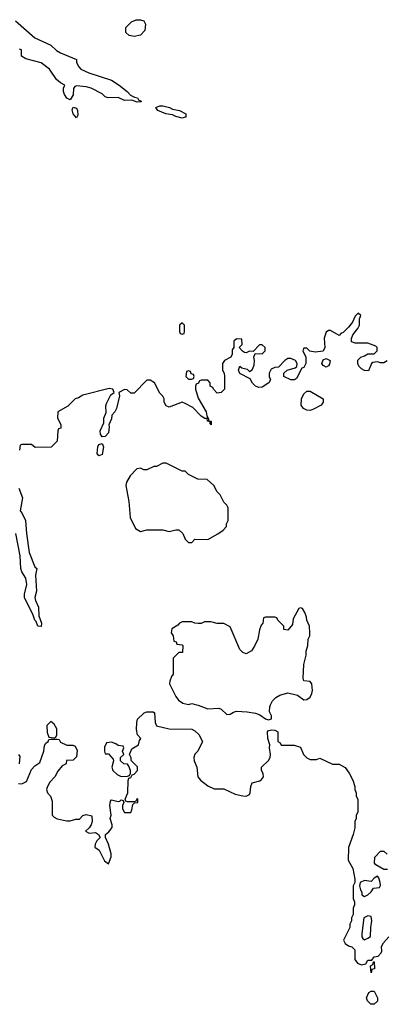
# Model space of a CAD drawing. Header units: inches. Extents: x 2380053 to 2584298, y 380219 to 546618.
# Tile 476 of 656: x 2476476 to 2478765, y 478129 to 484278. Entities that reach past the tile are written whole.
import ezdxf

# ---------------------------------------------------------------- set-up
doc = ezdxf.new("R2010")
doc.units = ezdxf.units.IN
doc.header["$MEASUREMENT"] = 0
doc.layers.add('C4477', color=7, linetype='Continuous')
doc.layers.add('C4478', color=7, linetype='Continuous')

msp = doc.modelspace()

# ---------------------------------------------------------------- linework, layer by layer
at = {"layer": 'C4477', "color": 2, "elevation": 46}
for points in [[(2477580.9, 480000), (2477590, 479998), (2477650, 479974.8), (2477718.5, 479978.5), (2477733, 479973), (2477770, 479938.8), (2477790, 479940.7), (2477810, 479954), (2477830, 479959.1), (2477896.3, 479956.3), (2477947.7, 479947.7), (2477976, 479936), (2478010, 479911.3), (2478030, 479906), (2478048.4, 479911.6), (2478049, 479930), (2478036, 479956), (2478037.2, 479990), (2478042.4, 480000)], [(2476469.2, 479509.2), (2476490, 479505.2), (2476518.8, 479521.2), (2476550, 479595.3), (2476570, 479619), (2476601, 479639), (2476626, 479710), (2476630, 479746), (2476639.6, 479760.4), (2476654, 479770), (2476658, 479782), (2476670, 479786), (2476710, 479786), (2476722, 479782), (2476730, 479766), (2476770, 479748), (2476807.3, 479747.3), (2476822, 479742), (2476835.3, 479715.3), (2476830, 479674), (2476810, 479654), (2476767.3, 479652.7), (2476766, 479630), (2476741.2, 479618.8), (2476714.6, 479585.4), (2476695.3, 479550), (2476663.2, 479516.8), (2476648.7, 479490), (2476644, 479470), (2476649, 479450), (2476668.7, 479430), (2476678, 479398), (2476678, 479310), (2476690, 479298), (2476710, 479288), (2476770, 479275.3), (2476790, 479275.3), (2476826, 479286), (2476850, 479286), (2476870, 479308), (2476890, 479314), (2476926, 479306), (2476928.7, 479270), (2476922, 479250), (2476910, 479232), (2476886, 479210), (2476910, 479198), (2476950, 479202), (2476968, 479190), (2476978, 479170), (2476958, 479150), (2476948, 479130), (2476946, 479110), (2476972.5, 479092.5), (2477005.2, 479025.2), (2477030, 479006), (2477046, 479050), (2477046, 479070), (2477031, 479130), (2477011, 479170), (2477011.1, 479188.9), (2477033.4, 479206.6), (2477052.7, 479232.7), (2477054, 479250), (2477041, 479290), (2477046, 479310), (2477038.8, 479370), (2477042, 479398), (2477050, 479406), (2477090, 479395.3), (2477102, 479398), (2477110, 479406), (2477122, 479402), (2477126, 479390), (2477118, 479370), (2477118, 479350), (2477130, 479328), (2477170, 479328), (2477176.9, 479343.1), (2477182, 479378), (2477192.7, 479387.3), (2477214, 479390), (2477214, 479410), (2477210, 479414), (2477202, 479398), (2477190, 479394), (2477150, 479394), (2477138, 479398), (2477134, 479410), (2477152, 479450), (2477152.7, 479527.3), (2477158, 479542), (2477170, 479546), (2477178, 479562), (2477190, 479566), (2477212, 479590), (2477211.3, 479611.3), (2477172, 479652), (2477172, 479668), (2477162, 479690), (2477176, 479724), (2477218, 479750), (2477223.6, 479776.4), (2477231.6, 479788.4), (2477211.6, 479811.6), (2477206, 479846), (2477206.8, 479890), (2477211, 479909), (2477254, 479950), (2477270, 479955.3), (2477310, 479955.3), (2477318, 479950), (2477322, 479890), (2477330, 479868), (2477410, 479848.7), (2477550, 479848), (2477570, 479838), (2477594.6, 479814.6), (2477618, 479770), (2477588, 479710), (2477569.1, 479690.9), (2477564, 479670), (2477566, 479650), (2477582.7, 479610), (2477589, 479550), (2477604, 479530), (2477650, 479492.7), (2477690, 479475.1), (2477750, 479474), (2477821.8, 479441.8), (2477870, 479431.1), (2477890.4, 479429.6), (2477910, 479439.3), (2477915.3, 479450), (2477919, 479490), (2477928.3, 479511.7), (2477974.6, 479525.4), (2477986.7, 479533.3), (2477998, 479550), (2477997.3, 479570), (2477986.8, 479590), (2477986.8, 479610), (2478028.7, 479651.3), (2478039.1, 479670), (2478042, 479690), (2478036, 479730), (2478038, 479750), (2478024.9, 479790), (2478022.8, 479830), (2478030, 479839), (2478050, 479844), (2478070, 479842), (2478088, 479830), (2478088, 479770), (2478102, 479762), (2478108.4, 479748.4), (2478190, 479748), (2478230, 479735.3), (2478249.1, 479689.1), (2478270, 479668), (2478290, 479658), (2478330, 479658), (2478350, 479666), (2478428.9, 479628.9), (2478470, 479628), (2478508.4, 479608.4), (2478533.6, 479573.6), (2478555.3, 479530), (2478568.7, 479490), (2478568.7, 479470), (2478578, 479450), (2478578, 479430), (2478588, 479410), (2478588, 479330), (2478578, 479310), (2478578, 479290), (2478568.9, 479271.1), (2478568.4, 479231.6), (2478558, 479190), (2478528.4, 479108.4), (2478528, 479030), (2478556.4, 478976.4), (2478568, 478910), (2478568, 478890), (2478558, 478870), (2478558, 478790), (2478566, 478770), (2478566, 478750), (2478558, 478730), (2478558, 478690), (2478548, 478670), (2478548, 478650), (2478538, 478630), (2478538, 478610), (2478498, 478530), (2478508, 478510), (2478530, 478495.3), (2478550, 478488.7), (2478568.7, 478470), (2478569.2, 478409.2), (2478586.3, 478386.3), (2478610, 478375.3), (2478638, 478382), (2478650, 478406), (2478674, 478406), (2478690, 478426), (2478714, 478430), (2478734, 478450), (2478738, 478462), (2478736, 478490), (2478747.5, 478512.5), (2478782, 478550)], [(2476468.9, 479688.9), (2476477.2, 479677.2), (2476472.7, 479630)], [(2478772, 478972), (2478750, 478972), (2478699.6, 478999.6), (2478692, 479010), (2478692.7, 479047.3), (2478730, 479086), (2478750, 479086), (2478770, 479066)]]:
    msp.add_lwpolyline(points, dxfattribs=at)
for points in [[(2476670, 479895.3), (2476646, 479870), (2476646.8, 479826.8), (2476658, 479798), (2476690, 479794), (2476702, 479798), (2476707.3, 479812.7), (2476708, 479850), (2476690, 479878)], [(2477050, 479766), (2477018, 479762), (2477005.4, 479734.6), (2477004.7, 479710), (2477010, 479694), (2477030, 479694), (2477059.6, 479659.6), (2477062, 479650), (2477051.3, 479610), (2477058, 479590), (2477084.5, 479564.5), (2477110, 479551.3), (2477150, 479554), (2477162, 479558), (2477167.3, 479572.7), (2477168, 479590), (2477156.4, 479616.4), (2477148, 479628), (2477126, 479630), (2477106, 479650), (2477106, 479670), (2477126, 479690), (2477118, 479710), (2477126, 479730), (2477122, 479742), (2477090, 479746), (2477076.4, 479756.4)], [(2478710, 478928.7), (2478690, 478917.2), (2478670, 478897.2), (2478630, 478902), (2478602, 478890), (2478598, 478870), (2478603.6, 478843.6), (2478612, 478830), (2478612.7, 478812.7), (2478630, 478802), (2478650, 478812), (2478670, 478832), (2478684.5, 478855.5), (2478722, 478858), (2478728.7, 478871.3), (2478726, 478890), (2478719.3, 478919.3)], [(2478650, 478682), (2478624.7, 478670), (2478612, 478572), (2478612, 478550), (2478619.6, 478539.6), (2478630, 478532), (2478650, 478542), (2478667.3, 478552.7), (2478668.7, 478610), (2478675.1, 478650), (2478670, 478678)], [(2478670, 478326), (2478666, 478370), (2478682, 478378), (2478686, 478394), (2478690, 478394), (2478691, 478350), (2478674, 478346)], [(2478690, 478129.3), (2478669.4, 478129.4), (2478648.7, 478150), (2478642, 478170), (2478656.4, 478203.6), (2478670, 478212), (2478690, 478212), (2478710.5, 478170.5), (2478710.5, 478149.5)]]:
    msp.add_lwpolyline(points, close=True, dxfattribs=at)
at = {"layer": 'C4478', "color": 2}
for points, elevation in [([(2476450, 484270.7), (2476570, 484163.7), (2476670, 484118.8), (2476705.8, 484085.8), (2476730, 484070.7), (2476831.3, 484030), (2476831.3, 484010), (2476844.5, 483984.5), (2476858, 483970), (2476906.7, 483946.7), (2477050, 483900.7), (2477097.3, 483870), (2477146, 483830), (2477166.8, 483806.8), (2477193.2, 483793.2), (2477211, 483790), (2477216.9, 483776.9), (2477234, 483770), (2477234, 483766), (2477210, 483764), (2477175.3, 483775.3), (2477130, 483773.2), (2477090, 483792), (2477029.1, 483789.1), (2477010, 483795.3), (2476990, 483814), (2476922, 483850), (2476890, 483859.3), (2476830, 483864), (2476819.6, 483860.4), (2476810.9, 483849.1), (2476810.5, 483809.5), (2476790, 483778), (2476770, 483788.7), (2476756, 483810), (2476749.2, 483830), (2476749, 483851), (2476758, 483870), (2476730, 483884), (2476705.4, 483905.4), (2476662, 483970), (2476610, 484009), (2476513.6, 484033.6), (2476488, 484050), (2476486, 484090), (2476474, 484094)], 38), ([(2478770, 482148), (2478750, 482135.3), (2478730, 482135.3), (2478710, 482142), (2478682, 482138), (2478672, 482130), (2478654, 482086), (2478630, 482088), (2478610, 482098), (2478594.6, 482114.6), (2478588, 482130), (2478587.3, 482152.7), (2478606, 482170), (2478630, 482178), (2478649, 482191), (2478690, 482192), (2478708, 482210), (2478708, 482230), (2478699, 482239), (2478650, 482258), (2478570, 482258), (2478547.3, 482267.3), (2478547.3, 482287.3), (2478555.3, 482310), (2478588, 482350), (2478598, 482370), (2478598, 482410), (2478606, 482430), (2478590, 482446), (2478570, 482426), (2478554, 482390), (2478530, 482358), (2478496, 482324), (2478482, 482318), (2478470, 482306), (2478416.4, 482336.4), (2478403.6, 482336.4), (2478390, 482326), (2478378, 482290), (2478382, 482230), (2478371.6, 482208.4), (2478322, 482202), (2478288.4, 482208.4), (2478270, 482226), (2478250, 482226), (2478244.7, 482210), (2478262, 482170), (2478262, 482130), (2478250, 482106), (2478238, 482102), (2478203.6, 482036.4), (2478191.6, 482028.4), (2478170, 482028), (2478126, 482050), (2478126, 482070), (2478146, 482090), (2478195.3, 482104.7), (2478207.3, 482112.7), (2478208, 482130), (2478198, 482150), (2478170, 482162), (2478150, 482162), (2478132, 482150), (2478092.7, 482107.3), (2478070, 482106), (2478045.4, 482094.6), (2478034, 482070), (2478034, 482050), (2478042, 482030), (2478032, 482010), (2477990, 481984), (2477970, 481982), (2477949, 481989), (2477928.9, 482008.9), (2477914.6, 482034.6), (2477850, 482068), (2477842, 482090), (2477850, 482114), (2477863.6, 482103.6), (2477895.3, 482095.3), (2477910, 482082), (2477928.4, 482091.6), (2477940.4, 482119.6), (2477942, 482150), (2477938, 482170), (2477946, 482194), (2477990, 482192), (2478008, 482210), (2478008, 482230), (2477990, 482248), (2477972.7, 482247.3), (2477934, 482206), (2477910, 482208), (2477890, 482198), (2477880.4, 482200.4), (2477867.3, 482207.3), (2477846, 482230), (2477866, 482250), (2477862, 482282), (2477830, 482286), (2477814, 482270), (2477814, 482230), (2477803.6, 482216.4), (2477802, 482190), (2477794, 482170), (2477754, 482150), (2477742, 482130), (2477742, 482090), (2477752, 482070), (2477754, 482050), (2477754, 481970), (2477734, 481950), (2477710, 481946), (2477686, 481970), (2477682, 481982), (2477666, 481990), (2477666, 482010), (2477650, 482026), (2477610, 482026), (2477598, 482022), (2477592.7, 482007.3), (2477578, 482002), (2477574, 481990), (2477574, 481970), (2477590, 481914), (2477641, 481830), (2477643.6, 481803.6), (2477654, 481786), (2477654, 481774), (2477671.3, 481770), (2477672, 481748), (2477666, 481754), (2477666, 481766), (2477648.7, 481770), (2477647.3, 481787.3), (2477632.7, 481787.3), (2477610, 481802), (2477557.2, 481857.2), (2477510, 481881.2), (2477490, 481888.7), (2477410, 481858), (2477390, 481866), (2477378, 481890), (2477378, 481910), (2477370, 481926), (2477350, 481946), (2477318, 482010), (2477290, 482026), (2477270, 482026), (2477190, 481946), (2477170, 481946), (2477147.3, 481967.3), (2477130, 481968), (2477094, 481950), (2477098, 481930), (2477081, 481850), (2477070.9, 481829.1), (2477051.3, 481808.7), (2477050, 481786), (2477031.6, 481748.4), (2477035.3, 481735.3), (2477030, 481698), (2477010, 481675.3), (2476990, 481674), (2476980.9, 481690), (2476978, 481710), (2477000.4, 481759.6), (2477002, 481790), (2477015.3, 481824.7), (2477013.6, 481866.4), (2477018, 481882), (2477044.7, 481935.3), (2477066, 481950), (2477058, 481970), (2477034.2, 481974.2), (2476870, 481934), (2476843.5, 481916.5), (2476822, 481910), (2476775.3, 481864.7), (2476714, 481830), (2476712, 481790), (2476732, 481750), (2476732, 481728), (2476718, 481722), (2476714, 481710), (2476710, 481646), (2476671.6, 481608.4), (2476572.7, 481607.3), (2476550, 481626), (2476490, 481626), (2476478, 481622), (2476474, 481590)], 42), ([(2476470, 481352), (2476492.7, 481292.7), (2476478, 481210), (2476490, 481198), (2476512.7, 481150), (2476518, 481070), (2476534, 480950), (2476570, 480862), (2476582, 480850), (2476574.8, 480810), (2476580.7, 480710), (2476570.7, 480670), (2476574, 480650), (2476593.4, 480610), (2476596, 480556), (2476611, 480510), (2476610, 480488), (2476589, 480490), (2476579, 480519), (2476570, 480528), (2476560.2, 480560.2), (2476505.2, 480670), (2476505.2, 480690), (2476519.3, 480750), (2476513.2, 480790), (2476489.5, 480829.5), (2476482.7, 480850), (2476479.3, 480930), (2476452, 481070)], 42), ([(2478042.4, 480000), (2478055.3, 480024.7), (2478074.7, 480045.3), (2478100.5, 480059.5), (2478150, 480074.8), (2478210, 480060.7), (2478250.8, 480030.8), (2478270, 480033.4), (2478290, 480047.7), (2478300.7, 480070), (2478305.1, 480090), (2478300.9, 480130), (2478290, 480145.2), (2478250, 480148.7), (2478245.6, 480165.6), (2478249.3, 480250.7), (2478264, 480310), (2478264.7, 480335.3), (2478275.3, 480370), (2478278, 480410), (2478288, 480430), (2478288, 480450), (2478286, 480490), (2478268.4, 480528.4), (2478267.3, 480547.3), (2478256.4, 480576.4), (2478242, 480602), (2478230, 480606), (2478218, 480602), (2478183.6, 480536.4), (2478179.6, 480500.4), (2478150, 480466), (2478126, 480470), (2478126, 480490), (2478087.3, 480527.3), (2478082, 480542), (2478070, 480546), (2478010, 480546), (2477998, 480542), (2477994, 480510), (2477983.6, 480496.4), (2477972.7, 480467.3), (2477962, 480410), (2477944.7, 480370), (2477923.6, 480336.4), (2477890, 480318), (2477870, 480326), (2477850, 480346), (2477790, 480486), (2477750, 480508), (2477710, 480508), (2477670, 480518), (2477630, 480518), (2477610, 480508), (2477590, 480508), (2477568.9, 480508.9), (2477550, 480518), (2477490, 480518), (2477474, 480510), (2477463.6, 480496.4), (2477425.4, 480474.6), (2477422, 480450), (2477434, 480430), (2477438, 480398), (2477452.7, 480392.7), (2477458, 480378), (2477490, 480374), (2477494, 480370), (2477492.7, 480327.3), (2477470, 480326), (2477434, 480290), (2477434, 480190), (2477423.6, 480176.4), (2477412.7, 480147.3), (2477412, 480130), (2477450, 480052), (2477467.9, 480027.9), (2477494, 480010), (2477530, 480001), (2477550, 480006.8), (2477580.9, 480000)], 46)]:
    msp.add_lwpolyline(points, dxfattribs=dict(at, elevation=elevation))
for points, elevation in [([(2477190, 484174), (2477160.2, 484180.2), (2477138, 484198), (2477138, 484230), (2477174.6, 484265.4), (2477203.1, 484276.9), (2477230, 484278), (2477250.9, 484270.9), (2477262, 484250), (2477258, 484210), (2477230, 484182)], 38), ([(2476830, 483666), (2476809, 483690), (2476804, 483716), (2476810, 483732), (2476830, 483724.7), (2476836.3, 483710), (2476838, 483682)], 38), ([(2477490, 483664), (2477450, 483674), (2477430, 483684), (2477389.4, 483689.4), (2477338, 483710), (2477326, 483730), (2477350, 483741), (2477370, 483739.1), (2477410.4, 483730.3), (2477430, 483718.8), (2477474, 483710), (2477514, 483690), (2477514, 483670), (2477510, 483668.7)], 38), ([(2477490, 482386), (2477474, 482370), (2477474, 482330), (2477478, 482318), (2477490, 482314), (2477502, 482318), (2477506, 482330), (2477506, 482370)], 42), ([(2478390, 482109), (2478370, 482118), (2478362, 482130), (2478370, 482154), (2478390, 482162), (2478414, 482150), (2478410, 482126), (2478403.6, 482116.4)], 42), ([(2477530, 482086), (2477518, 482082), (2477514, 482050), (2477530, 482034), (2477550, 482034), (2477562, 482038), (2477566, 482050), (2477562, 482062), (2477547.3, 482067.3), (2477542, 482082)], 42), ([(2478290, 481837.2), (2478270, 481839), (2478248.7, 481850), (2478234, 481870), (2478236, 481910), (2478250, 481942), (2478270, 481958), (2478290, 481958), (2478372, 481910), (2478371.3, 481890), (2478358, 481870), (2478310, 481845.2)], 42), ([(2476970, 481555.3), (2476959, 481570), (2476963.7, 481610), (2476970, 481624.7), (2476990, 481632), (2476998.8, 481610), (2476990, 481562)], 42), ([(2477390, 481508), (2477370, 481508), (2477330, 481488), (2477312.7, 481487.3), (2477270, 481468), (2477250, 481468), (2477230, 481478), (2477206.4, 481473.6), (2477164.7, 481430), (2477142, 481390), (2477138, 481370), (2477158, 481270), (2477164.7, 481170), (2477199.6, 481099.6), (2477230, 481082), (2477270, 481091.3), (2477370, 481091.3), (2477410, 481082), (2477450, 481092), (2477470, 481092), (2477494, 481070), (2477510, 481034), (2477530, 481014), (2477550, 481014), (2477570, 481034), (2477650, 481032), (2477713.6, 481066.4), (2477746, 481090), (2477767.3, 481112.7), (2477768, 481130), (2477778, 481150), (2477778, 481230), (2477770, 481246), (2477750, 481266), (2477728, 481310), (2477709.1, 481329.1), (2477688.9, 481368.9), (2477647.3, 481407.3), (2477588.4, 481408.4), (2477530, 481438), (2477510, 481458), (2477490, 481458)], 46)]:
    msp.add_lwpolyline(points, close=True, dxfattribs=dict(at, elevation=elevation))

doc.saveas('drawing.dxf')
